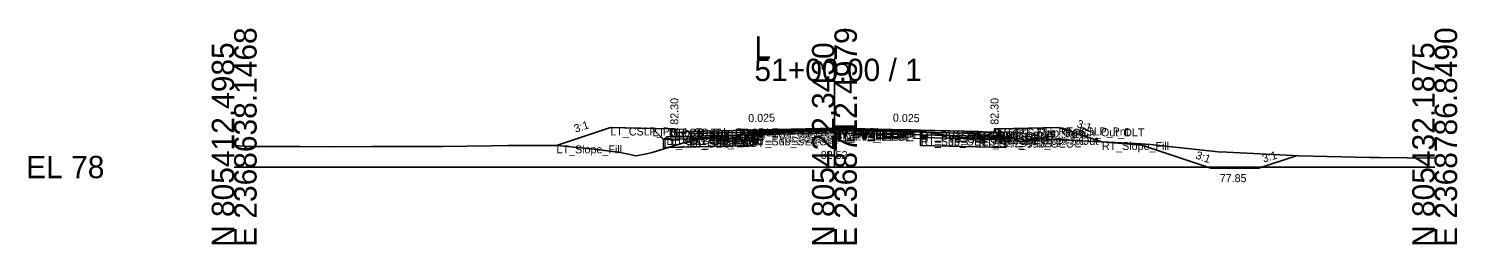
# Model space of a CAD drawing. Extents: x -26 to 8153, y -10 to 9520.
# Drawn here: x 3974.3 to 4152.8, y 8490.3 to 8517.3 of the extents above; entities that cross this region are included whole.
import ezdxf

# ---------------------------------------------------------------- set-up
doc = ezdxf.new("R2010")
doc.units = 0
for name, color, linetype in [('Exist CMT Pavement', 7, 'Continuous'), ('Exist Cross Section Cell', 7, 'Continuous'), ('Exist XS Center Line Elevation Label', 7, 'Continuous'), ('Exist XS Ground Line', 7, 'Continuous'), ('Prop CMT Conc Surface', 7, 'Continuous'), ('Prop CMT Concrete Structures', 7, 'Continuous'), ('Prop CMT Ditch DDE', 7, 'Continuous'), ('Prop CMT Pvmt Course 1', 7, 'Continuous'), ('Prop CMT Pvmt Course 1 CG', 7, 'Continuous'), ('Prop CMT Pvmt Course 1 Wedge', 7, 'Continuous'), ('Prop CMT Pvmt Course 2', 7, 'Continuous'), ('Prop CMT Pvmt Course 2 Wedge', 7, 'Continuous'), ('Prop CMT Pvmt Course 3', 7, 'Continuous'), ('Prop CMT Pvmt Course 3 Wedge', 7, 'Continuous'), ('Prop CMT Pvmt Surface', 7, 'Continuous'), ('Prop CMT Pvmt Wedge Surface 1', 7, 'Continuous'), ('Prop CMT Pvmt Wedge Surface 2', 7, 'Continuous'), ('Prop CMT Pvmt Wedge Surface 3', 7, 'Continuous'), ('Prop CMT Shallow Undercut', 7, 'Continuous'), ('Prop CMT Shallow Undercut Boundary', 7, 'Continuous'), ('Prop CMT Slope Grass', 7, 'Continuous'), ('Prop CMT Subgrade Earthwork', 7, 'Continuous'), ('Prop XS Earthwork Shape', 7, 'Continuous'), ('Prop XS Hydro Elevations', 7, 'Continuous'), ('Prop XS SE Text', 7, 'Continuous'), ('Prop XS Side Slope Text', 7, 'Continuous'), ('Prop XS Subgrade Earthwork', 7, 'Continuous'), ('Scratch_Level_2', 7, 'Continuous'), ('Scratch_Level_6', 7, 'Continuous')]:
    doc.layers.add(name, color=color, linetype=linetype)

msp = doc.modelspace()

# ---------------------------------------------------------------- linework, layer by layer
at = {"layer": 'Exist CMT Pavement'}
for p, q in [((4064.83, 8504.18), (4073.82, 8504.47)), ((4073.82, 8504.47), (4075.09, 8504.52)), ((4075.09, 8504.52), (4084.44, 8504.46)), ((4084.44, 8504.46), (4085.77, 8504.45))]:
    msp.add_line(p, q, dxfattribs=at)
at = {"layer": 'Exist Cross Section Cell'}
for p, q in [((4075, 8500), (4075, 8513.56)), ((4000, 8500), (4075, 8500)), ((4075, 8500), (4150, 8500))]:
    msp.add_line(p, q, dxfattribs=at)
at = {"layer": 'Exist XS Ground Line'}
for p, q in [((4055.89, 8502.95), (4058.31, 8503.67)), ((4058.31, 8503.67), (4062.9, 8504.01)), ((4062.9, 8504.01), (4064.83, 8504.18)), ((4064.83, 8504.18), (4073.82, 8504.47)), ((4073.82, 8504.47), (4075.09, 8504.52)), ((4075.09, 8504.52), (4084.44, 8504.46)), ((4084.44, 8504.46), (4085.77, 8504.45)), ((4085.77, 8504.45), (4087.19, 8504.23)), ((4087.19, 8504.23), (4090.98, 8503.69)), ((4090.98, 8503.69), (4093.6, 8503.51)), ((4093.6, 8503.51), (4096.87, 8503.79)), ((4096.87, 8503.79), (4098.33, 8503.16)), ((4098.33, 8503.16), (4100.23, 8503.56)), ((4100.23, 8503.56), (4112.53, 8502.93)), ((4000, 8502.68), (4001.88, 8502.58)), ((4001.88, 8502.58), (4008.23, 8502.55)), ((4008.23, 8502.55), (4011.97, 8502.54)), ((4011.97, 8502.54), (4017.14, 8502.59)), ((4017.14, 8502.59), (4022.06, 8502.58)), ((4022.06, 8502.58), (4026.04, 8502.59)), ((4026.04, 8502.59), (4032.15, 8502.65)), ((4032.15, 8502.65), (4034.17, 8502.68)), ((4034.17, 8502.68), (4040.41, 8502.71)), ((4040.41, 8502.71), (4044.99, 8502.22)), ((4044.99, 8502.22), (4048.28, 8501.83)), ((4048.28, 8501.83), (4049.02, 8501.67)), ((4051.51, 8501.67), (4052.22, 8501.83)), ((4052.22, 8501.83), (4055.89, 8502.95)), ((4112.53, 8502.93), (4113.27, 8502.92)), ((4113.27, 8502.92), (4114.51, 8502.83)), ((4114.51, 8502.83), (4122.94, 8501.92)), ((4122.94, 8501.92), (4124.04, 8501.88)), ((4124.04, 8501.88), (4132.33, 8501.43)), ((4049.02, 8501.67), (4050.23, 8501.39)), ((4050.23, 8501.39), (4051.51, 8501.67)), ((4132.33, 8501.43), (4133.04, 8501.39)), ((4133.04, 8501.39), (4141.91, 8501.19)), ((4141.91, 8501.19), (4143.11, 8501.2)), ((4143.11, 8501.2), (4150, 8501.1))]:
    msp.add_line(p, q, dxfattribs=at)
at = {"layer": 'Prop CMT Conc Surface'}
for points in [[(4055, 8504.3), (4055, 8504.8), (4054.5, 8504.8)], [(4057, 8504.43), (4055, 8504.3)], [(4093, 8504.43), (4095, 8504.3)], [(4095, 8504.3), (4095, 8504.8), (4095.5, 8504.8)]]:
    msp.add_lwpolyline(points, dxfattribs=at)
at = {"layer": 'Prop CMT Concrete Structures'}
for points in [[(4057, 8504.43), (4055, 8504.3), (4055, 8504.8), (4054.5, 8504.8)], [(4054.5, 8504.8), (4054.5, 8503.78), (4057, 8503.84)], [(4057, 8503.84), (4057, 8504.43)], [(4093, 8504.43), (4095, 8504.3), (4095, 8504.8), (4095.5, 8504.8)], [(4095.5, 8504.8), (4095.5, 8503.78), (4093, 8503.84)], [(4093, 8503.84), (4093, 8504.43)]]:
    msp.add_lwpolyline(points, dxfattribs=at)
at = {"layer": 'Prop CMT Ditch DDE'}
for p, q in [((4113.42, 8502.72), (4108.42, 8503.14)), ((4122.03, 8499.85), (4113.42, 8502.72)), ((4132.71, 8501.41), (4128.03, 8499.85)), ((4122.03, 8499.85), (4128.03, 8499.85))]:
    msp.add_line(p, q, dxfattribs=at)
at = {"layer": 'Prop CMT Pvmt Course 1'}
for points in [[(4075, 8504.88), (4057, 8504.43)], [(4057, 8504.43), (4057, 8504.18)], [(4057, 8504.18), (4064.83, 8504.37)], [(4064.83, 8504.5), (4075, 8504.75)], [(4064.83, 8504.37), (4064.83, 8504.5)], [(4075, 8504.63), (4075, 8504.88)], [(4075, 8504.88), (4093, 8504.43)], [(4075, 8504.63), (4075, 8504.88)], [(4075, 8504.75), (4075, 8504.63), (4075, 8504.63)], [(4085.77, 8504.48), (4075, 8504.75)], [(4075, 8504.75), (4075, 8504.63), (4075, 8504.63)], [(4085.77, 8504.36), (4085.77, 8504.48)], [(4093, 8504.18), (4085.77, 8504.36)], [(4093, 8504.43), (4093, 8504.18)]]:
    msp.add_lwpolyline(points, dxfattribs=at)
at = {"layer": 'Prop CMT Pvmt Course 1 CG'}
for points in [[(4057, 8503.84), (4054, 8503.77), (4053.66, 8503.43)], [(4053.66, 8503.43), (4057, 8503.51)], [(4057, 8503.51), (4057, 8503.84)], [(4093, 8503.84), (4096, 8503.77), (4096.34, 8503.43)], [(4093, 8503.51), (4093, 8503.84)], [(4096.34, 8503.43), (4093, 8503.51)]]:
    msp.add_lwpolyline(points, dxfattribs=at)
at = {"layer": 'Prop CMT Pvmt Course 1 Wedge'}
for points in [[(4075, 8504.75), (4064.83, 8504.5)], [(4075, 8504.75), (4085.77, 8504.48)]]:
    msp.add_lwpolyline(points, dxfattribs=at)
at = {"layer": 'Prop CMT Pvmt Course 2'}
for points in [[(4064.83, 8504.37), (4057, 8504.18)], [(4057, 8504.18), (4057, 8503.85)], [(4057, 8503.85), (4064.83, 8504.04)], [(4064.83, 8504.04), (4064.83, 8504.37)], [(4085.77, 8504.03), (4085.77, 8504.36)], [(4085.77, 8504.36), (4093, 8504.18)], [(4093, 8503.85), (4085.77, 8504.03)], [(4093, 8504.18), (4093, 8503.85)]]:
    msp.add_lwpolyline(points, dxfattribs=at)
at = {"layer": 'Prop CMT Pvmt Course 2 Wedge'}
for points in [[(4075, 8504.63), (4064.83, 8504.37)], [(4075, 8504.63), (4085.77, 8504.36)]]:
    msp.add_lwpolyline(points, dxfattribs=at)
at = {"layer": 'Prop CMT Pvmt Course 3'}
for points in [[(4064.83, 8504.04), (4057, 8503.85)], [(4057, 8503.85), (4057, 8503.51)], [(4057, 8503.51), (4064.83, 8503.71)], [(4064.83, 8503.71), (4064.83, 8504.04)], [(4085.77, 8504.03), (4093, 8503.85)], [(4085.77, 8503.69), (4085.77, 8504.03)], [(4093, 8503.51), (4085.77, 8503.69)], [(4093, 8503.85), (4093, 8503.51)]]:
    msp.add_lwpolyline(points, dxfattribs=at)
at = {"layer": 'Prop CMT Pvmt Course 3 Wedge'}
for points in [[(4075, 8504.3), (4064.83, 8504.04)], [(4075, 8504.3), (4085.77, 8504.03)]]:
    msp.add_lwpolyline(points, dxfattribs=at)
at = {"layer": 'Prop CMT Pvmt Surface'}
for points in [[(4075, 8504.88), (4057, 8504.43)], [(4075, 8504.88), (4093, 8504.43)]]:
    msp.add_lwpolyline(points, dxfattribs=at)
at = {"layer": 'Prop CMT Pvmt Wedge Surface 1'}
for points in [[(4057, 8504.18), (4057, 8504.43)], [(4064.83, 8504.37), (4057, 8504.18)], [(4075, 8504.75), (4064.83, 8504.5)], [(4064.83, 8504.5), (4064.83, 8504.37)], [(4075, 8504.75), (4085.77, 8504.48)], [(4085.77, 8504.48), (4085.77, 8504.36)], [(4085.77, 8504.36), (4093, 8504.18)], [(4093, 8504.18), (4093, 8504.43)]]:
    msp.add_lwpolyline(points, dxfattribs=at)
at = {"layer": 'Prop CMT Pvmt Wedge Surface 2'}
for points in [[(4075, 8504.63), (4057, 8504.18)], [(4057, 8504.18), (4057, 8504.43)], [(4075, 8504.63), (4093, 8504.18)], [(4093, 8504.18), (4093, 8504.43)]]:
    msp.add_lwpolyline(points, dxfattribs=at)
at = {"layer": 'Prop CMT Pvmt Wedge Surface 3'}
for points in [[(4057, 8503.85), (4057, 8504.43)], [(4075, 8504.3), (4057, 8503.85)], [(4075, 8504.3), (4093, 8503.85)], [(4093, 8503.85), (4093, 8504.43)]]:
    msp.add_lwpolyline(points, dxfattribs=at)
at = {"layer": 'Prop CMT Shallow Undercut'}
for p, q in [((4096.34, 8503.43), (4085.77, 8503.69)), ((4085.77, 8503.69), (4085.77, 8502.69)), ((4085.77, 8502.69), (4096.34, 8502.43)), ((4096.34, 8502.43), (4096.34, 8503.43))]:
    msp.add_line(p, q, dxfattribs=at)
msp.add_lwpolyline([(4055.89, 8502.95), (4057.86, 8503.53), (4064.83, 8503.71), (4064.83, 8502.71), (4054.23, 8502.44)], close=True, dxfattribs=at)
at = {"layer": 'Prop CMT Shallow Undercut Boundary'}
for p, q in [((4064.83, 8503.71), (4064.83, 8502.71)), ((4085.77, 8503.69), (4085.77, 8502.69)), ((4053.66, 8503.43), (4053.66, 8502.43)), ((4053.66, 8502.43), (4064.83, 8502.71)), ((4085.77, 8502.69), (4096.34, 8502.43)), ((4096.34, 8503.43), (4096.34, 8502.43))]:
    msp.add_line(p, q, dxfattribs=at)
at = {"layer": 'Prop CMT Slope Grass'}
for points in [[(4054.5, 8504.8), (4047, 8504.95), (4040.28, 8502.71)], [(4095.5, 8504.8), (4103, 8504.95), (4108.42, 8503.14)]]:
    msp.add_lwpolyline(points, dxfattribs=at)
at = {"layer": 'Prop CMT Subgrade Earthwork'}
for points in [[(4057, 8503.51), (4053.66, 8503.43), (4052.25, 8504.84)], [(4064.83, 8503.71), (4057, 8503.51)], [(4064.83, 8503.71), (4064.84, 8504.18)], [(4085.77, 8503.69), (4085.75, 8504.45)], [(4085.77, 8503.69), (4093, 8503.51)], [(4093, 8503.51), (4096.34, 8503.43), (4097.75, 8504.84)]]:
    msp.add_lwpolyline(points, dxfattribs=at)
at = {"layer": 'Prop XS Earthwork Shape'}
for p, q in [((4112.53, 8502.93), (4108.42, 8503.14)), ((4108.42, 8503.14), (4113.42, 8502.72)), ((4113.27, 8502.92), (4112.53, 8502.93)), ((4114.51, 8502.83), (4113.27, 8502.92)), ((4113.42, 8502.72), (4122.03, 8499.85)), ((4122.94, 8501.92), (4114.51, 8502.83)), ((4124.04, 8501.88), (4122.94, 8501.92)), ((4132.33, 8501.43), (4124.04, 8501.88)), ((4128.03, 8499.85), (4132.71, 8501.41)), ((4132.71, 8501.41), (4132.33, 8501.43)), ((4122.03, 8499.85), (4128.03, 8499.85))]:
    msp.add_line(p, q, dxfattribs=at)
for points in [[(4052.22, 8501.83), (4054.23, 8502.44), (4053.66, 8502.43), (4053.66, 8503.43), (4052.25, 8504.84), (4047, 8504.95), (4040.28, 8502.71), (4040.41, 8502.71), (4044.99, 8502.22), (4048.28, 8501.83), (4049.02, 8501.67), (4050.23, 8501.39), (4051.51, 8501.67)], [(4057, 8503.51), (4053.66, 8503.43), (4053.66, 8502.43), (4054.23, 8502.44), (4055.89, 8502.95), (4057.86, 8503.53)], [(4054.23, 8502.44), (4064.83, 8502.71), (4064.83, 8503.71), (4057.86, 8503.53), (4055.89, 8502.95)], [(4058.31, 8503.67), (4062.9, 8504.01), (4064.83, 8504.18), (4064.84, 8504.18), (4064.83, 8503.71), (4057.86, 8503.53)], [(4085.77, 8504.45), (4087.19, 8504.23), (4090.98, 8503.69), (4093.6, 8503.51), (4096.68, 8503.77), (4096.34, 8503.43), (4093, 8503.51), (4085.77, 8503.69), (4085.75, 8504.45)], [(4085.77, 8503.69), (4085.77, 8502.69), (4096.34, 8502.43), (4096.34, 8503.43), (4093, 8503.51)], [(4100.23, 8503.56), (4108.42, 8503.14), (4103, 8504.95), (4097.75, 8504.84), (4096.68, 8503.77), (4096.87, 8503.79), (4098.33, 8503.16)]]:
    msp.add_lwpolyline(points, close=True, dxfattribs=at)
msp.add_lwpolyline([(4108.42, 8503.14), (4108.42, 8503.14)], dxfattribs=at)
at = {"layer": 'Prop XS Subgrade Earthwork'}
for p, q in [((4053.66, 8503.43), (4064.83, 8503.71)), ((4085.77, 8503.69), (4096.34, 8503.43))]:
    msp.add_line(p, q, dxfattribs=at)
at = {"layer": 'Scratch_Level_6'}
for p, q in [((4096.34, 8503.43), (4085.77, 8503.69)), ((4085.77, 8503.69), (4085.77, 8502.69)), ((4085.77, 8502.69), (4096.34, 8502.43)), ((4096.34, 8502.43), (4096.34, 8503.43))]:
    msp.add_line(p, q, dxfattribs=at)
msp.add_lwpolyline([(4055.89, 8502.95), (4057.86, 8503.53), (4064.83, 8503.71), (4064.83, 8502.71), (4054.23, 8502.44)], close=True, dxfattribs=at)

# ---------------------------------------------------------------- texts
at = {"layer": 'Exist Cross Section Cell'}
for s, p in [('E 2368638.1468', (4002.8, 8490)), ('E 2368712.4979', (4077.8, 8490)), ('E 2368786.8490', (4152.8, 8490)), ('N 805412.4985', (4000, 8490)), ('N 805422.3430', (4075, 8490)), ('N 805432.1875', (4150, 8490))]:
    msp.add_text(s, height=2.8, rotation=90, dxfattribs=at).set_placement(p)
for s, p in [('L', (4065, 8513.56)), ('51+00.00 / 1', (4065, 8510.76)), ('EL 78', (3974, 8498.6))]:
    msp.add_text(s, height=2.8, dxfattribs=at).set_placement(p)
at = {"layer": 'Exist XS Center Line Elevation Label'}
msp.add_text('82.52', height=1, dxfattribs=at).set_placement((4073.29, 8501.02))
at = {"layer": 'Prop XS Hydro Elevations'}
for p in [(4055.5, 8505.3), (4095.5, 8505.3)]:
    msp.add_text('82.30', height=1, rotation=90, dxfattribs=at).set_placement(p)
at = {"layer": 'Prop XS SE Text'}
for rotation, p in [(1.4321, (4064.24, 8505.61)), (358.5679, (4082.29, 8505.69))]:
    msp.add_text('0.025', height=1, rotation=rotation, dxfattribs=at).set_placement(p)
at = {"layer": 'Prop XS Side Slope Text'}
for rotation, p in [(18.4349, (4042.65, 8504.29)), (341.5651, (4105.19, 8505.01)), (340.5375, (4120.04, 8501.09)), (16.5748, (4128.62, 8500.55))]:
    msp.add_text('3:1', height=1, rotation=rotation, dxfattribs=at).set_placement(p)
msp.add_text('77.85', height=1, dxfattribs=at).set_placement((4123.14, 8498.11))
at = {"layer": 'Scratch_Level_2'}
for s, p in [('LT_CSLP_Pnt', (4047, 8503.95)), ('LT_Sub_Trench_Out_DLT', (4052.25, 8503.84)), ('LT_CG1_Shelf_Out', (4054, 8502.77)), ('LT_CG_Top_BOC', (4054.5, 8503.8)), ('LT_CG_Bot_BOC', (4054.5, 8502.78)), ('LT_CG_Top_Face', (4055, 8503.8)), ('LT_CG_Top_Gut', (4055, 8503.3)), ('LT_PV1_OEOT', (4057, 8503.43)), ('LT_PV2_OEOT', (4057, 8503.18)), ('LT_PV3_OEOT', (4057, 8502.85)), ('LT_CG_Bot_IE', (4057, 8502.84)), ('LT_Sub_OEOT', (4057, 8502.51)), ('LT_PV1_OEEOP', (4064.83, 8503.5)), ('LT_PV2_OEEOP', (4064.83, 8503.37)), ('LT_PV_OEEOP_EG', (4064.83, 8503.18)), ('LT_PV3_OEEOP', (4064.83, 8503.04)), ('LT_Sub_OEEOP', (4064.83, 8502.71)), ('LT_PV_Sub_Tie_Out', (4064.84, 8503.18)), ('PV1_PGL', (4075, 8503.88)), ('RT_PV1_IEEOP', (4075, 8503.75)), ('LT_PV1_IEEOP', (4075, 8503.75)), ('RT_PV2_IEEOP', (4075, 8503.63)), ('LT_PV2_IEEOP', (4075, 8503.63)), ('PV2_PGL', (4075, 8503.63)), ('RT_PV_IEEOP_EG', (4075, 8503.52)), ('LT_PV_IEEOP_EG', (4075, 8503.52)), ('RT_PV3_IEEOP', (4075, 8503.3)), ('LT_PV3_IEEOP', (4075, 8503.3)), ('RT_PV_Sub_Tie_Out', (4085.75, 8503.45)), ('RT_PV1_OEEOP', (4085.77, 8503.48)), ('RT_PV_OEEOP_EG', (4085.77, 8503.45)), ('RT_PV2_OEEOP', (4085.77, 8503.36)), ('RT_PV3_OEEOP', (4085.77, 8503.03)), ('RT_Sub_OEEOP', (4085.77, 8502.69)), ('RT_PV1_OEOT', (4093, 8503.43)), ('RT_PV2_OEOT', (4093, 8503.18)), ('RT_PV3_OEOT', (4093, 8502.85)), ('RT_CG_Bot_IE', (4093, 8502.84)), ('RT_Sub_OEOT', (4093, 8502.51)), ('RT_CG_Top_Face', (4095, 8503.8)), ('RT_CG_Top_Gut', (4095, 8503.3)), ('RT_CG_Top_BOC', (4095.5, 8503.8)), ('RT_CG_Bot_BOC', (4095.5, 8502.78)), ('RT_CG1_Shelf_Out', (4096, 8502.77)), ('RT_Sub_Trench_Out_DLT', (4097.75, 8503.84)), ('RT_CSLP_Pnt', (4103, 8503.95)), ('LT_Slope_Fill', (4040.28, 8501.71)), ('LT_Sub_OEOP', (4053.66, 8502.43)), ('RT_Sub_OEOP', (4096.34, 8502.43)), ('RT_Slope_Fill', (4108.42, 8502.14))]:
    msp.add_text(s, height=1, dxfattribs=at).set_placement(p)

doc.saveas('drawing.dxf')
